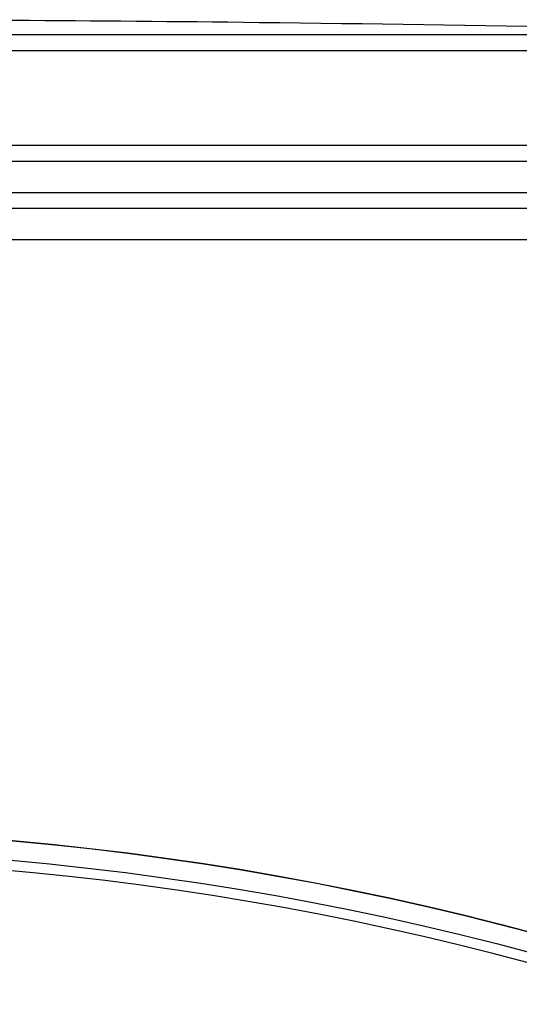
# Model space of a CAD drawing. Header units: millimetres. Extents: x 0 to 297, y 0 to 210.
# Tile 496 of 499: x 242.11 to 243.22, y 161.11 to 163.3. Entities that reach past the tile are written whole.
import ezdxf

# ---------------------------------------------------------------- set-up
doc = ezdxf.new("R2010")
doc.units = ezdxf.units.MM
doc.header["$LTSCALE"] = 16.335
doc.layers.get('0').update_dxf_attribs({"linetype": 'CONTINUOUS'})
doc.layers.add('01_GLOBAL', color=7, linetype='CONTINUOUS')

msp = doc.modelspace()

# ---------------------------------------------------------------- linework, layer by layer
at = {"color": 7, "linetype": 'Continuous'}
for p, q in [((242.5758, 163.2946), (242.5755, 163.2946)), ((242.6455, 163.2938), (242.5758, 163.2946)), ((238.8289, 162.9855), (244.1489, 162.9855)), ((238.8289, 162.9155), (244.1489, 162.9155)), ((238.8639, 162.8805), (244.1139, 162.8805))]:
    msp.add_line(p, q, dxfattribs=at)
at = {"color": 9, "linetype": 'Continuous'}
for p, q in [((244.1113, 163.2664), (241.6249, 163.2664)), ((244.1453, 163.2314), (241.6266, 163.2314)), ((244.1489, 163.0205), (238.8289, 163.0205))]:
    msp.add_line(p, q, dxfattribs=at)
at = {"color": 7, "linetype": 'Continuous'}
for radius in [6.7871, 6.7865, 6.743]:
    msp.add_circle((241.4889, 154.7115), radius, dxfattribs=at)
for centre, radius, start, end in [((241.4889, 62.203), 101.0975, 89.384203, 90.615797), ((241.4889, 62.203), 101.0974, 88.513625, 89.344519), ((241.4889, 154.7115), 6.72, 278.27713, 261.72287)]:
    msp.add_arc(centre, radius, start, end, dxfattribs=at)
at = {"layer": '01_GLOBAL', "color": 7, "linetype": 'Continuous'}
msp.add_line((238.8639, 162.8805), (244.1139, 162.8805), dxfattribs=at)
at = {"layer": '01_GLOBAL', "color": 9, "linetype": 'Continuous'}
msp.add_line((238.7939, 162.8105), (244.1839, 162.8105), dxfattribs=at)

doc.saveas('drawing.dxf')
